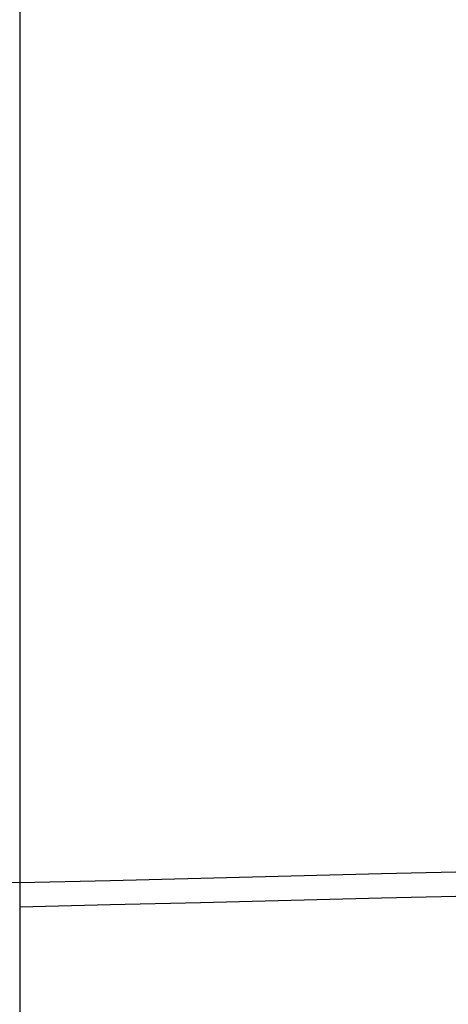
# Model space of a CAD drawing. Header units: millimetres. Extents: x -964 to -364, y -6 to 234.
# Tile 446 of 656: x -954.07129 to -954.06468, y -5.73717 to -5.72195. Entities that reach past the tile are written whole.
import ezdxf

# ---------------------------------------------------------------- set-up
doc = ezdxf.new("R2010")
doc.units = ezdxf.units.MM
doc.layers.add('Default', color=18, linetype='Continuous', true_color=0x000000)

msp = doc.modelspace()

# ---------------------------------------------------------------- linework, layer by layer
at = {"layer": 'Default', "extrusion": (-2.626305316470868e-06, -0.09550125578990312, -0.9954293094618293)}
msp.add_rational_spline([(-954.0712896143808, -5.751396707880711, 39.57128640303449), (-956.0712896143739, -5.751396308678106, 39.57129164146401), (-956.0712897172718, -3.760537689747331, 39.38028912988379), (-956.071289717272, -3.760537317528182, 39.38028909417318), (-956.0712897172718, -3.760536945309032, 39.38028905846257)], [1.000000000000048, 0.7071067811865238, 1, 0.9999999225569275, 0.999999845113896], degree=2, knots=[-2.592e-13, -2.592e-13, -2.592e-13, 3.14159265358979, 3.14159265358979, 3.141593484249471, 3.141593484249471, 3.141593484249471], dxfattribs=at)
msp.add_rational_spline([(-954.0712896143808, -5.751396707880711, 39.57128640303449), (-956.0712896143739, -5.751396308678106, 39.57129164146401), (-956.0712897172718, -3.760537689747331, 39.38028912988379), (-956.071289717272, -3.760537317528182, 39.38028909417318), (-956.0712897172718, -3.760536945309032, 39.38028905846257)], [1.000000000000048, 0.7071067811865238, 1, 0.9999999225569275, 0.999999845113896], degree=2, knots=[-2.592e-13, -2.592e-13, -2.592e-13, 3.14159265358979, 3.14159265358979, 3.141593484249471, 3.141593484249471, 3.141593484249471], dxfattribs=at)
at = {"layer": 'Default', "extrusion": (-2.641462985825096e-06, -0.1583924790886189, -0.9873762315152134)}
msp.add_rational_spline([(-954.0712892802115, -5.735290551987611, 39.69706884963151), (-956.0712892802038, -5.735290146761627, 39.6970741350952), (-956.0712897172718, -3.760537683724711, 39.38028917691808), (-956.071289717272, -3.760537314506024, 39.38028911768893), (-956.0712897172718, -3.760536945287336, 39.38028905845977)], [0.9999999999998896, 0.7071067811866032, 1, 0.99999992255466, 0.9999998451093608], degree=2, knots=[5.907e-13, 5.907e-13, 5.907e-13, 3.14159265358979, 3.14159265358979, 3.141593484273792, 3.141593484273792, 3.141593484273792], dxfattribs=at)
msp.add_rational_spline([(-954.0712892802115, -5.735290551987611, 39.69706884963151), (-956.0712892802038, -5.735290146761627, 39.6970741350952), (-956.0712897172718, -3.760537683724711, 39.38028917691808), (-956.071289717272, -3.760537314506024, 39.38028911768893), (-956.0712897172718, -3.760536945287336, 39.38028905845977)], [0.9999999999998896, 0.7071067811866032, 1, 0.99999992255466, 0.9999998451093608], degree=2, knots=[5.907e-13, 5.907e-13, 5.907e-13, 3.14159265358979, 3.14159265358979, 3.141593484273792, 3.141593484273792, 3.141593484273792], dxfattribs=at)
at = {"layer": 'Default', "extrusion": (2.520474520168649e-06, -0.03191858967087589, -0.9994904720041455)}
msp.add_rational_spline([(-954.0712902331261, -5.781485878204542, 39.21515610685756), (-956.0712902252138, -5.781486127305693, 39.21515107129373), (-956.071290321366, -3.782505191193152, 39.15131389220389), (-956.0712903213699, -3.7824244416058, 39.15131131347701), (-956.0712903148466, -3.78234369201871, 39.15130873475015)], [0.9999999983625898, 0.7071067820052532, 1, 0.9999832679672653, 0.9999665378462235], degree=2, knots=[8.7814869e-09, 8.7814869e-09, 8.7814869e-09, 3.14159265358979, 3.14159265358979, 3.141772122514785, 3.141772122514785, 3.141772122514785], dxfattribs=at)
msp.add_rational_spline([(-954.0712902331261, -5.781485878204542, 39.21515610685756), (-956.0712902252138, -5.781486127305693, 39.21515107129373), (-956.071290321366, -3.782505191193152, 39.15131389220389), (-956.0712903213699, -3.7824244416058, 39.15131131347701), (-956.0712903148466, -3.78234369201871, 39.15130873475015)], [0.9999999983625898, 0.7071067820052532, 1, 0.9999832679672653, 0.9999665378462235], degree=2, knots=[8.7814869e-09, 8.7814869e-09, 8.7814869e-09, 3.14159265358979, 3.14159265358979, 3.141772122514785, 3.141772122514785, 3.141772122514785], dxfattribs=at)
at = {"layer": 'Default', "extrusion": (-2.626305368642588e-06, -0.09550125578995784, -0.995429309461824)}
msp.add_rational_spline([(-954.0712902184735, -5.773363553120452, 39.34232143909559), (-956.0712902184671, -5.773363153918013, 39.34232667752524), (-956.0712903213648, -3.782504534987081, 39.15132416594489), (-956.071290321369, -3.782424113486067, 39.15131645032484), (-956.071290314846, -3.782343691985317, 39.15130873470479)], [1.000000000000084, 0.7071067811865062, 1, 0.9999832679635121, 0.9999665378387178], degree=2, knots=[-4.486e-13, -4.486e-13, -4.486e-13, 3.14159265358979, 3.14159265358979, 3.141772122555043, 3.141772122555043, 3.141772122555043], dxfattribs=at)
msp.add_rational_spline([(-954.0712902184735, -5.773363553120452, 39.34232143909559), (-956.0712902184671, -5.773363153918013, 39.34232667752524), (-956.0712903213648, -3.782504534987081, 39.15132416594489), (-956.071290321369, -3.782424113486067, 39.15131645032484), (-956.071290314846, -3.782343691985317, 39.15130873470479)], [1.000000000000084, 0.7071067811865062, 1, 0.9999832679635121, 0.9999665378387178], degree=2, knots=[-4.486e-13, -4.486e-13, -4.486e-13, 3.14159265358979, 3.14159265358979, 3.141772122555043, 3.141772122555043, 3.141772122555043], dxfattribs=at)
at = {"layer": 'Default', "extrusion": (-4.369694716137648e-08, 0.02531081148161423, -0.9996796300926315)}
msp.add_rational_spline([(-954.0712909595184, -5.786660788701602, 8.823517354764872), (-956.0712909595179, -5.786660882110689, 8.823517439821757), (-956.071291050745, -3.787301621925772, 8.87413906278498), (-956.0712910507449, -3.787301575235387, 8.87413906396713), (-956.071291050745, -3.787301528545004, 8.874139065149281)], [0.999999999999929, 0.7071067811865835, 1, 0.999999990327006, 0.9999999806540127], degree=2, knots=[3.811e-13, 3.811e-13, 3.811e-13, 3.14159265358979, 3.14159265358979, 3.141592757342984, 3.141592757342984, 3.141592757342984], dxfattribs=at)
msp.add_rational_spline([(-954.0712909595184, -5.786660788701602, 8.823517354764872), (-956.0712909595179, -5.786660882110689, 8.823517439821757), (-956.071291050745, -3.787301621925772, 8.87413906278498), (-956.0712910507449, -3.787301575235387, 8.87413906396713), (-956.071291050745, -3.787301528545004, 8.874139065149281)], [0.999999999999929, 0.7071067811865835, 1, 0.999999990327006, 0.9999999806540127], degree=2, knots=[3.811e-13, 3.811e-13, 3.811e-13, 3.14159265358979, 3.14159265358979, 3.141592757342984, 3.141592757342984, 3.141592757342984], dxfattribs=at)
at = {"layer": 'Default', "extrusion": (-2.520474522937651e-06, 0.03191858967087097, 0.9994904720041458)}
msp.add_rational_spline([(-952.071289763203, -3.789578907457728, 38.91974428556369), (-952.0712897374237, -3.78973936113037, 38.91974940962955), (-952.071289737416, -3.789899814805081, 38.9197545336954), (-952.071289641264, -5.788880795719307, 38.98359171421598), (-954.0712896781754, -5.788881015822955, 38.983586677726)], [0.999933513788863, 0.9999667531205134, 1, 0.7071067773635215, 1.000000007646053], degree=2, knots=[9.424421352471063, 9.424421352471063, 9.424421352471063, 9.42477796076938, 9.42477796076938, 12.56637065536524, 12.56637065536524, 12.56637065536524], dxfattribs=at)
msp.add_rational_spline([(-952.071289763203, -3.789578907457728, 38.91974428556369), (-952.0712897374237, -3.78973936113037, 38.91974940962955), (-952.071289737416, -3.789899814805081, 38.9197545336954), (-952.071289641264, -5.788880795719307, 38.98359171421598), (-954.0712896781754, -5.788881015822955, 38.983586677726)], [0.999933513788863, 0.9999667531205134, 1, 0.7071067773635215, 1.000000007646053], degree=2, knots=[9.424421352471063, 9.424421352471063, 9.424421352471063, 9.42477796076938, 9.42477796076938, 12.56637065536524, 12.56637065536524, 12.56637065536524], dxfattribs=at)
at = {"layer": 'Default', "extrusion": (-4.371139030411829e-08, 1.192092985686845e-07, -0.999999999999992)}
msp.add_rational_spline([(-954.071290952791, -5.789896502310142, 8.976630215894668), (-956.0712909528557, -5.789896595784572, 8.976630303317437), (-956.0712910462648, -3.789896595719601, 8.97663054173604), (-956.0712910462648, -3.789896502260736, 8.97663054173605), (-956.0712910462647, -3.789896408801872, 8.97663054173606)], [1.000000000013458, 0.707106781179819, 1, 0.9999999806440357, 0.999999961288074], degree=2, knots=[-7.21774e-11, -7.21774e-11, -7.21774e-11, 3.14159265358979, 3.14159265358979, 3.141592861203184, 3.141592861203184, 3.141592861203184], dxfattribs=at)
msp.add_rational_spline([(-954.071290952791, -5.789896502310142, 8.976630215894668), (-956.0712909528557, -5.789896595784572, 8.976630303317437), (-956.0712910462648, -3.789896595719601, 8.97663054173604), (-956.0712910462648, -3.789896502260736, 8.97663054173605), (-956.0712910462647, -3.789896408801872, 8.97663054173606)], [1.000000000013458, 0.707106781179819, 1, 0.9999999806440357, 0.999999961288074], degree=2, knots=[-7.21774e-11, -7.21774e-11, -7.21774e-11, 3.14159265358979, 3.14159265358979, 3.141592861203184, 3.141592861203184, 3.141592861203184], dxfattribs=at)
at = {"layer": 'Default', "extrusion": (-2.635208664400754e-06, -0.1270107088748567, -0.9919013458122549)}
msp.add_open_spline([(-954.071289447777, -5.745338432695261, 39.63443305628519), (-954.2366553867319, -5.745392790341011, 39.63444045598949), (-954.488739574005, -5.714117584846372, 39.6304364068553), (-954.8140665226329, -5.609585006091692, 39.61705211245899), (-955.0552618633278, -5.495434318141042, 39.60243601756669), (-955.28289716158, -5.347457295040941, 39.58348850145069), (-955.4899724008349, -5.168416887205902, 39.56056333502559), (-955.6703796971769, -4.962913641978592, 39.5342495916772), (-955.8194844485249, -4.737009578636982, 39.50532348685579), (-955.9345039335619, -4.497651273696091, 39.47467450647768), (-956.0398340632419, -4.174796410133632, 39.43333395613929), (-956.071344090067, -3.924641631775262, 39.40130229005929), (-956.0712897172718, -3.760537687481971, 39.38028915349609)], degree=3, knots=[-3.151465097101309, -3.151465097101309, -3.151465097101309, -3.151465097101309, -2.653883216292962, -2.392889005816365, -2.124761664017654, -1.851654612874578, -1.575979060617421, -1.300285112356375, -1.027124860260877, -0.75891508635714, -0.4978173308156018, 0, 0, 0, 0], dxfattribs=at)
msp.add_open_spline([(-954.071289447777, -5.745338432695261, 39.63443305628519), (-954.2366553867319, -5.745392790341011, 39.63444045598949), (-954.488739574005, -5.714117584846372, 39.6304364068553), (-954.8140665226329, -5.609585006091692, 39.61705211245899), (-955.0552618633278, -5.495434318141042, 39.60243601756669), (-955.28289716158, -5.347457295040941, 39.58348850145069), (-955.4899724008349, -5.168416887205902, 39.56056333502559), (-955.6703796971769, -4.962913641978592, 39.5342495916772), (-955.8194844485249, -4.737009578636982, 39.50532348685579), (-955.9345039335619, -4.497651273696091, 39.47467450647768), (-956.0398340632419, -4.174796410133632, 39.43333395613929), (-956.071344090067, -3.924641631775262, 39.40130229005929), (-956.0712897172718, -3.760537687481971, 39.38028915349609)], degree=3, knots=[-3.151465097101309, -3.151465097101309, -3.151465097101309, -3.151465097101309, -2.653883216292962, -2.392889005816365, -2.124761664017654, -1.851654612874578, -1.575979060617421, -1.300285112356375, -1.027124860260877, -0.75891508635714, -0.4978173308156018, 0, 0, 0, 0], dxfattribs=at)
at = {"layer": 'Default', "extrusion": (-2.626305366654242e-06, -0.09550125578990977, -0.9954293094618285)}
msp.add_rational_spline([(-952.0712897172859, -3.760539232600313, 39.38027872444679), (-952.0712903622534, -5.75139710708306, 39.57128116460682), (-954.0712896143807, -5.751396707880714, 39.5712864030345)], [0.9999998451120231, 0.7071068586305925, 0.9999999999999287], degree=2, dxfattribs=at)
msp.add_rational_spline([(-952.0712897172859, -3.760539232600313, 39.38027872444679), (-952.0712903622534, -5.75139710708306, 39.57128116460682), (-954.0712896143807, -5.751396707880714, 39.5712864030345)], [0.9999998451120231, 0.7071068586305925, 0.9999999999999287], degree=2, dxfattribs=at)
at = {"layer": 'Default', "extrusion": (-2.635208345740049e-06, -0.1270107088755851, -0.9919013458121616)}
msp.add_open_spline([(-952.0712897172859, -3.760538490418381, 39.38027862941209), (-952.071235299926, -3.924642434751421, 39.40129176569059), (-952.1027452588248, -4.174797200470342, 39.43332359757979), (-952.208075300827, -4.497652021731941, 39.47466470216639), (-952.323094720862, -4.737010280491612, 39.50531428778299), (-952.47219941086, -4.962914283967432, 39.53424117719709), (-952.6526066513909, -5.168417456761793, 39.56055586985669), (-952.8596818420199, -5.347457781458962, 39.58348212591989), (-953.087317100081, -5.495434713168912, 39.60243083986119), (-953.328512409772, -5.609585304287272, 39.61704820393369), (-953.6538393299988, -5.714117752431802, 39.63043421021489), (-953.9059235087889, -5.745392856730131, 39.63443958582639), (-954.071289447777, -5.745338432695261, 39.63443305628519)], degree=3, knots=[-3.151465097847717, -3.151465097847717, -3.151465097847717, -3.151465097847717, -2.653647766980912, -2.392550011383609, -2.124340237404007, -1.851179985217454, -1.575486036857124, -1.299810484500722, -1.026703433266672, -0.7585760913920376, -0.497581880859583, 0, 0, 0, 0], dxfattribs=at)
msp.add_open_spline([(-952.0712897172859, -3.760538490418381, 39.38027862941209), (-952.071235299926, -3.924642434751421, 39.40129176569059), (-952.1027452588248, -4.174797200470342, 39.43332359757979), (-952.208075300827, -4.497652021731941, 39.47466470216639), (-952.323094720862, -4.737010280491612, 39.50531428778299), (-952.47219941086, -4.962914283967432, 39.53424117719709), (-952.6526066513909, -5.168417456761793, 39.56055586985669), (-952.8596818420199, -5.347457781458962, 39.58348212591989), (-953.087317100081, -5.495434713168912, 39.60243083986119), (-953.328512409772, -5.609585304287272, 39.61704820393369), (-953.6538393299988, -5.714117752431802, 39.63043421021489), (-953.9059235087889, -5.745392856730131, 39.63443958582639), (-954.071289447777, -5.745338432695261, 39.63443305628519)], degree=3, knots=[-3.151465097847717, -3.151465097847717, -3.151465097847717, -3.151465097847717, -2.653647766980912, -2.392550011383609, -2.124340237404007, -1.851179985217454, -1.575486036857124, -1.299810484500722, -1.026703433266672, -0.7585760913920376, -0.497581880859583, 0, 0, 0, 0], dxfattribs=at)
at = {"layer": 'Default', "extrusion": (-2.641463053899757e-06, -0.1583924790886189, -0.9873762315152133)}
msp.add_rational_spline([(-952.071289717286, -3.760539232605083, 39.38027872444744), (-952.0712900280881, -5.735290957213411, 39.69706356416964), (-954.0712892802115, -5.735290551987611, 39.6970688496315)], [0.9999998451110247, 0.7071068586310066, 1.000000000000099], degree=2, dxfattribs=at)
msp.add_rational_spline([(-952.071289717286, -3.760539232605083, 39.38027872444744), (-952.0712900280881, -5.735290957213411, 39.69706356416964), (-954.0712892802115, -5.735290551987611, 39.6970688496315)], [0.9999998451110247, 0.7071068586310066, 1.000000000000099], degree=2, dxfattribs=at)
at = {"layer": 'Default', "extrusion": (-4.302880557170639e-08, 0.1760482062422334, -0.9843815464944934)}
msp.add_rational_spline([(-952.0712910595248, -3.766903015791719, 8.673286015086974), (-952.0712910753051, -5.735666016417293, 8.321189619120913), (-954.0712909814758, -5.735666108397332, 8.32118969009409)], [0.9999999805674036, 0.7071067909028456, 1], degree=2, dxfattribs=at)
msp.add_rational_spline([(-952.0712910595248, -3.766903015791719, 8.673286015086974), (-952.0712910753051, -5.735666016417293, 8.321189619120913), (-954.0712909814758, -5.735666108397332, 8.32118969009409)], [0.9999999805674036, 0.7071067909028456, 1], degree=2, dxfattribs=at)
at = {"layer": 'Default', "extrusion": (-4.32128450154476e-08, 0.1512068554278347, -0.9885021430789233)}
msp.add_open_spline([(-952.0712910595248, -3.766902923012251, 8.67328602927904), (-952.0712365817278, -3.930415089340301, 8.64827428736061), (-952.102747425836, -4.179668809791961, 8.61014703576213), (-952.208078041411, -4.501357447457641, 8.560939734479), (-952.3230984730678, -4.739851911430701, 8.52445828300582), (-952.47220419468, -4.964940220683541, 8.49002751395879), (-952.6526122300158, -5.169700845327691, 8.4587061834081), (-952.859687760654, -5.348093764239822, 8.43141820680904), (-953.0873227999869, -5.495535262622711, 8.40886473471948), (-953.3285173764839, -5.609272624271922, 8.39146683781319), (-953.6538443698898, -5.713427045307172, 8.37553480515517), (-953.9059260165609, -5.744588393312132, 8.370768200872), (-954.0712909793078, -5.744534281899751, 8.37077648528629)], degree=3, knots=[-3.151172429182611, -3.151172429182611, -3.151172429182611, -3.151172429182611, -2.653444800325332, -2.392390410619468, -2.124220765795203, -1.851095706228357, -1.57543075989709, -1.2997774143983, -1.026685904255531, -0.7585682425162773, -0.4975791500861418, 0, 0, 0, 0], dxfattribs=at)
msp.add_open_spline([(-952.0712910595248, -3.766902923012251, 8.67328602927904), (-952.0712365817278, -3.930415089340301, 8.64827428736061), (-952.102747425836, -4.179668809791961, 8.61014703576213), (-952.208078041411, -4.501357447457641, 8.560939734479), (-952.3230984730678, -4.739851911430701, 8.52445828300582), (-952.47220419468, -4.964940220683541, 8.49002751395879), (-952.6526122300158, -5.169700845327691, 8.4587061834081), (-952.859687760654, -5.348093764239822, 8.43141820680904), (-953.0873227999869, -5.495535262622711, 8.40886473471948), (-953.3285173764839, -5.609272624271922, 8.39146683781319), (-953.6538443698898, -5.713427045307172, 8.37553480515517), (-953.9059260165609, -5.744588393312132, 8.370768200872), (-954.0712909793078, -5.744534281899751, 8.37077648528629)], degree=3, knots=[-3.151172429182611, -3.151172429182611, -3.151172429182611, -3.151172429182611, -2.653444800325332, -2.392390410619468, -2.124220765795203, -1.851095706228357, -1.57543075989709, -1.2997774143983, -1.026685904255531, -0.7585682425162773, -0.4975791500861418, 0, 0, 0, 0], dxfattribs=at)
at = {"layer": 'Default', "extrusion": (-4.336142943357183e-08, 0.1262696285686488, -0.9919959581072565)}
msp.add_rational_spline([(-952.071291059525, -3.76690301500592, 8.673286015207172), (-952.0712910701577, -5.750894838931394, 8.420746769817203), (-954.0712909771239, -5.750894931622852, 8.42074684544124)], [0.9999999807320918, 0.7071067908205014, 1], degree=2, dxfattribs=at)
msp.add_rational_spline([(-952.071291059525, -3.76690301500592, 8.673286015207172), (-952.0712910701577, -5.750894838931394, 8.420746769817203), (-954.0712909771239, -5.750894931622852, 8.42074684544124)], [0.9999999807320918, 0.7071067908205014, 1], degree=2, dxfattribs=at)
at = {"layer": 'Default', "extrusion": (-4.336143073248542e-08, 0.1262696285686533, -0.9919959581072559)}
msp.add_rational_spline([(-952.071291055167, -3.77959267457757, 8.77297816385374), (-952.0712910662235, -5.763584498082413, 8.520438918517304), (-954.0712909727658, -5.763584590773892, 8.52043899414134)], [0.9999999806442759, 0.7071067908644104, 1], degree=2, dxfattribs=at)
msp.add_rational_spline([(-952.071291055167, -3.77959267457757, 8.77297816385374), (-952.0712910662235, -5.763584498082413, 8.520438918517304), (-954.0712909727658, -5.763584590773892, 8.52043899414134)], [0.9999999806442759, 0.7071067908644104, 1], degree=2, dxfattribs=at)
at = {"layer": 'Default', "extrusion": (-4.348672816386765e-08, 0.1011589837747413, -0.9948702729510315)}
msp.add_open_spline([(-952.071291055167, -3.779592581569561, 8.77297817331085), (-952.0712365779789, -3.944158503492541, 8.75624501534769), (-952.102747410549, -4.195018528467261, 8.73073742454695), (-952.2080780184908, -4.518780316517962, 8.6978171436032), (-952.32309843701, -4.758811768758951, 8.67341061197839), (-952.4722041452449, -4.985350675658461, 8.65037601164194), (-952.6526121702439, -5.191430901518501, 8.62942166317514), (-952.859687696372, -5.370973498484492, 8.61116567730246), (-953.0873227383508, -5.519365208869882, 8.5960771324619), (-953.3285173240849, -5.633835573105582, 8.5844377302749), (-953.6538443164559, -5.738661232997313, 8.57377901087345), (-953.9059259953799, -5.770023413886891, 8.5705900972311), (-954.071290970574, -5.769968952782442, 8.57059564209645)], degree=3, knots=[-3.151176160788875, -3.151176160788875, -3.151176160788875, -3.151176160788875, -2.653447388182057, -2.392392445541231, -2.124222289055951, -1.851096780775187, -1.57543146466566, -1.299777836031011, -1.026686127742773, -0.7585683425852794, -0.4975791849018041, 0, 0, 0, 0], dxfattribs=at)
msp.add_open_spline([(-952.071291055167, -3.779592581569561, 8.77297817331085), (-952.0712365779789, -3.944158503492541, 8.75624501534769), (-952.102747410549, -4.195018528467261, 8.73073742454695), (-952.2080780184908, -4.518780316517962, 8.6978171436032), (-952.32309843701, -4.758811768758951, 8.67341061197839), (-952.4722041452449, -4.985350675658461, 8.65037601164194), (-952.6526121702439, -5.191430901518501, 8.62942166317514), (-952.859687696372, -5.370973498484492, 8.61116567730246), (-953.0873227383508, -5.519365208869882, 8.5960771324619), (-953.3285173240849, -5.633835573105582, 8.5844377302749), (-953.6538443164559, -5.738661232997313, 8.57377901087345), (-953.9059259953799, -5.770023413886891, 8.5705900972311), (-954.071290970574, -5.769968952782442, 8.57059564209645)], degree=3, knots=[-3.151176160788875, -3.151176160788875, -3.151176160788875, -3.151176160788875, -2.653447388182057, -2.392392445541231, -2.124222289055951, -1.851096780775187, -1.57543146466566, -1.299777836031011, -1.026686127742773, -0.7585683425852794, -0.4975791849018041, 0, 0, 0, 0], dxfattribs=at)
at = {"layer": 'Default', "extrusion": (-4.358532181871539e-08, 0.07598371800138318, -0.9971090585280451)}
msp.add_rational_spline([(-952.0712910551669, -3.779592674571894, 8.77297816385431), (-952.071291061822, -5.773810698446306, 8.621010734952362), (-954.0712909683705, -5.77381079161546, 8.621010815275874)], [0.9999999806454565, 0.7071067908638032, 1.000000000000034], degree=2, dxfattribs=at)
msp.add_rational_spline([(-952.0712910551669, -3.779592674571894, 8.77297816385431), (-952.071291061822, -5.773810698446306, 8.621010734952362), (-954.0712909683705, -5.77381079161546, 8.621010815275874)], [0.9999999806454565, 0.7071067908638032, 1.000000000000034], degree=2, dxfattribs=at)
at = {"layer": 'Default', "extrusion": (-5.294193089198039e-08, -0.06374227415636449, -0.9979663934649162)}
msp.add_open_spline([(-954.071290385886, -5.779451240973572, 39.27886821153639), (-954.2366563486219, -5.779505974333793, 39.27887171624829), (-954.4887405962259, -5.748039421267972, 39.27686189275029), (-954.8140675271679, -5.642867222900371, 39.27014433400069), (-955.0552628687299, -5.528018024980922, 39.26280867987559), (-955.2828981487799, -5.379135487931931, 39.2532992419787), (-955.4899733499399, -5.198999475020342, 39.2417935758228), (-955.6703805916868, -4.992238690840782, 39.22858732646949), (-955.8194852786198, -4.764952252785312, 39.21407005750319), (-955.9345046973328, -4.524129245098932, 39.1986881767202), (-956.0398347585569, -4.199298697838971, 39.17794055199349), (-956.0713447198, -3.947613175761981, 39.16186485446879), (-956.0712903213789, -3.782505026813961, 39.15131903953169)], degree=3, knots=[-3.151472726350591, -3.151472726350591, -3.151472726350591, -3.151472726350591, -2.653890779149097, -2.392896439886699, -2.124768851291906, -1.851661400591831, -1.575985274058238, -1.300290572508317, -1.027129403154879, -0.7589185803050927, -0.4978196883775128, 0, 0, 0, 0], dxfattribs=at)
msp.add_open_spline([(-954.071290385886, -5.779451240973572, 39.27886821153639), (-954.2366563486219, -5.779505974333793, 39.27887171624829), (-954.4887405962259, -5.748039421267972, 39.27686189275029), (-954.8140675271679, -5.642867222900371, 39.27014433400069), (-955.0552628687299, -5.528018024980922, 39.26280867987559), (-955.2828981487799, -5.379135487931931, 39.2532992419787), (-955.4899733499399, -5.198999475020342, 39.2417935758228), (-955.6703805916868, -4.992238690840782, 39.22858732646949), (-955.8194852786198, -4.764952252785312, 39.21407005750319), (-955.9345046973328, -4.524129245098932, 39.1986881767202), (-956.0398347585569, -4.199298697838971, 39.17794055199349), (-956.0713447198, -3.947613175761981, 39.16186485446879), (-956.0712903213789, -3.782505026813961, 39.15131903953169)], degree=3, knots=[-3.151472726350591, -3.151472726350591, -3.151472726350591, -3.151472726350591, -2.653890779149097, -2.392896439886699, -2.124768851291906, -1.851661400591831, -1.575985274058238, -1.300290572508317, -1.027129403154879, -0.7589185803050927, -0.4978196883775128, 0, 0, 0, 0], dxfattribs=at)
at = {"layer": 'Default', "extrusion": (-5.29422427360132e-08, -0.06374227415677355, -0.9979663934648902)}
msp.add_open_spline([(-952.0712903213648, -3.782504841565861, 39.1513188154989), (-952.0712359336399, -3.947612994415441, 39.16186463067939), (-952.1027459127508, -4.199298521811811, 39.17794033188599), (-952.2080759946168, -4.524129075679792, 39.19868796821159), (-952.323095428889, -4.764952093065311, 39.21406986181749), (-952.472200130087, -4.992238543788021, 39.22858714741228), (-952.6526073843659, -5.198999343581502, 39.2417934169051), (-952.8596825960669, -5.379135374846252, 39.25329910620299), (-953.08731788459, -5.528017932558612, 39.2628085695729), (-953.328513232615, -5.642867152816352, 39.27014425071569), (-953.653840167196, -5.748039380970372, 39.27686184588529), (-953.905924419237, -5.779505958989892, 39.27887169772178), (-954.071290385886, -5.779451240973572, 39.27886821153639)], degree=3, knots=[-3.151472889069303, -3.151472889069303, -3.151472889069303, -3.151472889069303, -2.653653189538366, -2.392554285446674, -2.124343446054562, -1.851182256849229, -1.575487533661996, -1.299811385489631, -1.026703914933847, -0.7585763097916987, -0.4975819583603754, 0, 0, 0, 0], dxfattribs=at)
msp.add_open_spline([(-952.0712903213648, -3.782504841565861, 39.1513188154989), (-952.0712359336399, -3.947612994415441, 39.16186463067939), (-952.1027459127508, -4.199298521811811, 39.17794033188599), (-952.2080759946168, -4.524129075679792, 39.19868796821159), (-952.323095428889, -4.764952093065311, 39.21406986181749), (-952.472200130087, -4.992238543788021, 39.22858714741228), (-952.6526073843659, -5.198999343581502, 39.2417934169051), (-952.8596825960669, -5.379135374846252, 39.25329910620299), (-953.08731788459, -5.528017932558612, 39.2628085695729), (-953.328513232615, -5.642867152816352, 39.27014425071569), (-953.653840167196, -5.748039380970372, 39.27686184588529), (-953.905924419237, -5.779505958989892, 39.27887169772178), (-954.071290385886, -5.779451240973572, 39.27886821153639)], degree=3, knots=[-3.151472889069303, -3.151472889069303, -3.151472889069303, -3.151472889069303, -2.653653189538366, -2.392554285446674, -2.124343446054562, -1.851182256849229, -1.575487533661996, -1.299811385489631, -1.026703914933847, -0.7585763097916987, -0.4975819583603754, 0, 0, 0, 0], dxfattribs=at)
at = {"layer": 'Default', "extrusion": (2.52047452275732e-06, -0.03191858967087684, -0.9994904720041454)}
msp.add_rational_spline([(-952.0712903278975, -3.782666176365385, 39.15132912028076), (-952.0714518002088, -5.78148562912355, 39.21516114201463), (-954.071290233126, -5.781485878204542, 39.21515610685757)], [0.9999665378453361, 0.7071235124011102, 1.00000000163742], degree=2, dxfattribs=at)
msp.add_rational_spline([(-952.0712903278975, -3.782666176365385, 39.15132912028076), (-952.0714518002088, -5.78148562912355, 39.21516114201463), (-954.071290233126, -5.781485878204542, 39.21515610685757)], [0.9999665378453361, 0.7071235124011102, 1.00000000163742], degree=2, dxfattribs=at)
at = {"layer": 'Default', "extrusion": (-2.62630536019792e-06, -0.09550125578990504, -0.995429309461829)}
msp.add_rational_spline([(-952.0712903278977, -3.782666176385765, 39.15132912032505), (-952.0714517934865, -5.773363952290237, 39.34231620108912), (-954.071290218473, -5.773363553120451, 39.34232143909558)], [0.9999665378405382, 0.7071235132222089, 0.9999999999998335], degree=2, dxfattribs=at)
msp.add_rational_spline([(-952.0712903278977, -3.782666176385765, 39.15132912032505), (-952.0714517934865, -5.773363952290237, 39.34231620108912), (-954.071290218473, -5.773363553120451, 39.34232143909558)], [0.9999665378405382, 0.7071235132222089, 0.9999999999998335], degree=2, dxfattribs=at)
at = {"layer": 'Default', "extrusion": (-4.365481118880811e-08, 0.0506635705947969, -0.9987157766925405)}
msp.add_open_spline([(-954.0712909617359, -5.785376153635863, 8.77277921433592), (-954.236655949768, -5.785430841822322, 8.7727764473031), (-954.4887376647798, -5.753947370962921, 8.77437357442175), (-954.8140646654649, -5.648716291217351, 8.77971182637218), (-955.055259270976, -5.533803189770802, 8.7855412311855), (-955.282894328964, -5.384837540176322, 8.79309807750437), (-955.4899698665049, -5.204600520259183, 8.80224127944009), (-955.670377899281, -4.997723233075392, 8.81273590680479), (-955.819483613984, -4.770308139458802, 8.82427238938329), (-955.934504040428, -4.529348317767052, 8.8364959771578), (-956.0398346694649, -4.204334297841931, 8.8529835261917), (-956.0713455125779, -3.952504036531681, 8.86575855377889), (-956.071291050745, -3.787301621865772, 8.87413906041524)], degree=3, knots=[0, 0, 0, 0, 0.4975792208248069, 0.7585684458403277, 1.026686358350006, 1.299778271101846, 1.575432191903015, 1.851097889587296, 2.124223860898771, 2.392394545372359, 2.6534500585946, 3.151180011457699, 3.151180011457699, 3.151180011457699, 3.151180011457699], dxfattribs=at)
msp.add_open_spline([(-954.0712909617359, -5.785376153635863, 8.77277921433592), (-954.236655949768, -5.785430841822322, 8.7727764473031), (-954.4887376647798, -5.753947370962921, 8.77437357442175), (-954.8140646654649, -5.648716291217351, 8.77971182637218), (-955.055259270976, -5.533803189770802, 8.7855412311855), (-955.282894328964, -5.384837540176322, 8.79309807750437), (-955.4899698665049, -5.204600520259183, 8.80224127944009), (-955.670377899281, -4.997723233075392, 8.81273590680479), (-955.819483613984, -4.770308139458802, 8.82427238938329), (-955.934504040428, -4.529348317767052, 8.8364959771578), (-956.0398346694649, -4.204334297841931, 8.8529835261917), (-956.0713455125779, -3.952504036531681, 8.86575855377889), (-956.071291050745, -3.787301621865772, 8.87413906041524)], degree=3, knots=[0, 0, 0, 0, 0.4975792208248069, 0.7585684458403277, 1.026686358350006, 1.299778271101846, 1.575432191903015, 1.851097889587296, 2.124223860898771, 2.392394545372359, 2.6534500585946, 3.151180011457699, 3.151180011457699, 3.151180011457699, 3.151180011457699], dxfattribs=at)
at = {"layer": 'Default', "extrusion": (-4.358532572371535e-08, 0.0759837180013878, -0.9971090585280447)}
msp.add_rational_spline([(-952.071291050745, -3.787301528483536, 8.874138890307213), (-952.0712910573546, -5.781519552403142, 8.722171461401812), (-954.0712909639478, -5.781519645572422, 8.722171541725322)], [0.9999999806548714, 0.7071067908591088, 1.000000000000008], degree=2, dxfattribs=at)
msp.add_rational_spline([(-952.071291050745, -3.787301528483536, 8.874138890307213), (-952.0712910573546, -5.781519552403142, 8.722171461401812), (-954.0712909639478, -5.781519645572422, 8.722171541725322)], [0.9999999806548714, 0.7071067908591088, 1.000000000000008], degree=2, dxfattribs=at)
at = {"layer": 'Default', "extrusion": (-4.365504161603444e-08, 0.0506635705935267, -0.9987157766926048)}
msp.add_open_spline([(-952.071291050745, -3.787301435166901, 8.87413889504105), (-952.0712365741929, -3.952503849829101, 8.86575838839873), (-952.1027473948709, -4.204334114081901, 8.85298336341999), (-952.2080779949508, -4.529348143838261, 8.83649582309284), (-952.3230983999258, -4.770307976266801, 8.82427224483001), (-952.4722040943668, -4.997723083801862, 8.81273577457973), (-952.6526121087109, -5.204600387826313, 8.80224116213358), (-952.859687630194, -5.384837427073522, 8.79309797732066), (-953.0873226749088, -5.533803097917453, 8.78554114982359), (-953.3285172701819, -5.648716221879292, 8.77971176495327), (-953.6538442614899, -5.753947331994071, 8.77437353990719), (-953.905925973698, -5.785430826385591, 8.77277643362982), (-954.0712909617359, -5.785376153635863, 8.77277921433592)], degree=3, knots=[0, 0, 0, 0, 0.4977299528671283, 0.7587854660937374, 1.026956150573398, 1.300082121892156, 1.575747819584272, 1.851401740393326, 2.124493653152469, 2.392611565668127, 2.653600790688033, 3.151180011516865, 3.151180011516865, 3.151180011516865, 3.151180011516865], dxfattribs=at)
msp.add_open_spline([(-952.071291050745, -3.787301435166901, 8.87413889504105), (-952.0712365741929, -3.952503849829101, 8.86575838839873), (-952.1027473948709, -4.204334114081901, 8.85298336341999), (-952.2080779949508, -4.529348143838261, 8.83649582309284), (-952.3230983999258, -4.770307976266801, 8.82427224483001), (-952.4722040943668, -4.997723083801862, 8.81273577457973), (-952.6526121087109, -5.204600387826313, 8.80224116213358), (-952.859687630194, -5.384837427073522, 8.79309797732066), (-953.0873226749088, -5.533803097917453, 8.78554114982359), (-953.3285172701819, -5.648716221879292, 8.77971176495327), (-953.6538442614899, -5.753947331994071, 8.77437353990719), (-953.905925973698, -5.785430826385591, 8.77277643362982), (-954.0712909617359, -5.785376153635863, 8.77277921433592)], degree=3, knots=[0, 0, 0, 0, 0.4977299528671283, 0.7587854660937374, 1.026956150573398, 1.300082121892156, 1.575747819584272, 1.851401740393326, 2.124493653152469, 2.392611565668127, 2.653600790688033, 3.151180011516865, 3.151180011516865, 3.151180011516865, 3.151180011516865], dxfattribs=at)
at = {"layer": 'Default', "extrusion": (-4.369695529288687e-08, 0.02531081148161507, -0.9996796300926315)}
msp.add_rational_spline([(-952.071291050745, -3.787301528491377, 8.874138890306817), (-952.0712910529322, -5.786660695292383, 8.823517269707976), (-954.071290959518, -5.7866607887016, 8.823517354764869)], [0.9999999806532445, 0.7071067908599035, 1.000000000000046], degree=2, dxfattribs=at)
msp.add_rational_spline([(-952.071291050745, -3.787301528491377, 8.874138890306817), (-952.0712910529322, -5.786660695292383, 8.823517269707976), (-954.071290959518, -5.7866607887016, 8.823517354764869)], [0.9999999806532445, 0.7071067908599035, 1.000000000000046], degree=2, dxfattribs=at)
at = {"layer": 'Default'}
for points, knots in [([(-954.071290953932, -5.789896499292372, 8.95131546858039), (-954.2366546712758, -5.789951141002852, 8.9513147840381), (-954.4887330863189, -5.758438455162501, 8.95171366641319), (-954.8140601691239, -5.653106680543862, 8.95304691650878), (-955.055253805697, -5.538084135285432, 8.95450282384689), (-955.282888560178, -5.388976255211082, 8.95639016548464), (-955.4899645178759, -5.208566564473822, 8.95867370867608), (-955.670373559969, -5.001490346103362, 8.96129478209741), (-955.819480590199, -4.773855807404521, 8.96417607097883), (-955.934502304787, -4.532662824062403, 8.96722897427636), (-956.0398336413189, -4.207335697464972, 8.97134680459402), (-956.0713456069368, -3.955259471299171, 8.97453745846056), (-956.0712910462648, -3.789896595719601, 8.97663053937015)], [-3.150799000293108, -3.150799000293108, -3.150799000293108, -3.150799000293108, -2.653223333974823, -2.392240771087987, -2.124135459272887, -1.851063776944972, -1.575438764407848, -1.299810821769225, -1.026730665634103, -0.758612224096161, -0.4976131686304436, 0, 0, 0, 0]), ([(-954.071290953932, -5.789896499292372, 8.95131546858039), (-954.2366546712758, -5.789951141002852, 8.9513147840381), (-954.4887330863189, -5.758438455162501, 8.95171366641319), (-954.8140601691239, -5.653106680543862, 8.95304691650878), (-955.055253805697, -5.538084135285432, 8.95450282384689), (-955.282888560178, -5.388976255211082, 8.95639016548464), (-955.4899645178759, -5.208566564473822, 8.95867370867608), (-955.670373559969, -5.001490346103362, 8.96129478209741), (-955.819480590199, -4.773855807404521, 8.96417607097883), (-955.934502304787, -4.532662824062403, 8.96722897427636), (-956.0398336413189, -4.207335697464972, 8.97134680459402), (-956.0713456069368, -3.955259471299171, 8.97453745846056), (-956.0712910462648, -3.789896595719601, 8.97663053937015)], [-3.150799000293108, -3.150799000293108, -3.150799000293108, -3.150799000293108, -2.653223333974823, -2.392240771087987, -2.124135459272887, -1.851063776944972, -1.575438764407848, -1.299810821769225, -1.026730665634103, -0.758612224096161, -0.4976131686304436, 0, 0, 0, 0]), ([(-954.0712885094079, -5.689070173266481, 39.98519429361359), (-954.0712885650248, -5.692405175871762, 39.96440478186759), (-954.071288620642, -5.695740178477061, 39.94361527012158), (-954.071288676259, -5.699075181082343, 39.92282575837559), (-954.0712888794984, -5.711262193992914, 39.84685518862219), (-954.0712890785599, -5.723198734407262, 39.77244599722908), (-954.071289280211, -5.735290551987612, 39.69706884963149), (-954.071289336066, -5.738639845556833, 39.67619025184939), (-954.0712893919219, -5.741989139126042, 39.65531165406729), (-954.071289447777, -5.745338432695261, 39.63443305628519)], [0, 0, 0, 0, 0.0631659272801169, 0.0631659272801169, 0.0631659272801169, 0.2918091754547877, 0.2918091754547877, 0.2918091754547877, 0.3552457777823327, 0.3552457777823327, 0.3552457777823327, 0.3552457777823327]), ([(-954.0712885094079, -5.689070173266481, 39.98519429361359), (-954.0712885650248, -5.692405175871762, 39.96440478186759), (-954.071288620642, -5.695740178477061, 39.94361527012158), (-954.071288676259, -5.699075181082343, 39.92282575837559), (-954.0712888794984, -5.711262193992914, 39.84685518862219), (-954.0712890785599, -5.723198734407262, 39.77244599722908), (-954.071289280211, -5.735290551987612, 39.69706884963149), (-954.071289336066, -5.738639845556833, 39.67619025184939), (-954.0712893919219, -5.741989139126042, 39.65531165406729), (-954.071289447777, -5.745338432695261, 39.63443305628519)], [0, 0, 0, 0, 0.0631659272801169, 0.0631659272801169, 0.0631659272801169, 0.2918091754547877, 0.2918091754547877, 0.2918091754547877, 0.3552457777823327, 0.3552457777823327, 0.3552457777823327, 0.3552457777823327])]:
    msp.add_open_spline(points, degree=3, knots=knots, dxfattribs=at)
at = {"layer": 'Default', "extrusion": (-4.296116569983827e-08, -0.0159612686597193, -0.9998726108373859)}
msp.add_open_spline([(-954.071289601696, -5.789900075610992, 38.9516761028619), (-954.2366535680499, -5.789954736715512, 38.95167698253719), (-954.4887326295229, -5.758441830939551, 38.95117394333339), (-954.8140596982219, -5.653109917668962, 38.9494925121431), (-955.0552535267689, -5.538087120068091, 38.94765637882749), (-955.2828883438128, -5.388978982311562, 38.94527613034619), (-955.4899642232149, -5.208569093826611, 38.94239620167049), (-955.670373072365, -5.001492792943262, 38.93909058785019), (-955.8194798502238, -4.773858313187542, 38.93545679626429), (-955.934501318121, -4.532665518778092, 38.93160656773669), (-956.0398325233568, -4.207338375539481, 38.92641327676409), (-956.0713442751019, -3.955262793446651, 38.92238931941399), (-956.0712897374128, -3.789900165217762, 38.91974958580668)], degree=3, knots=[0, 0, 0, 0, 0.4975763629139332, 0.7585602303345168, 1.026668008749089, 1.299743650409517, 1.575374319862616, 1.851009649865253, 2.12409876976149, 2.392227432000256, 2.653237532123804, 3.150873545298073, 3.150873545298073, 3.150873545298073, 3.150873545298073], dxfattribs=at)
msp.add_open_spline([(-954.071289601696, -5.789900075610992, 38.9516761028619), (-954.2366535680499, -5.789954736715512, 38.95167698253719), (-954.4887326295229, -5.758441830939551, 38.95117394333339), (-954.8140596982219, -5.653109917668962, 38.9494925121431), (-955.0552535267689, -5.538087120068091, 38.94765637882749), (-955.2828883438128, -5.388978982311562, 38.94527613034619), (-955.4899642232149, -5.208569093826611, 38.94239620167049), (-955.670373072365, -5.001492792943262, 38.93909058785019), (-955.8194798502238, -4.773858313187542, 38.93545679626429), (-955.934501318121, -4.532665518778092, 38.93160656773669), (-956.0398325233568, -4.207338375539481, 38.92641327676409), (-956.0713442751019, -3.955262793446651, 38.92238931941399), (-956.0712897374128, -3.789900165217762, 38.91974958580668)], degree=3, knots=[0, 0, 0, 0, 0.4975763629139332, 0.7585602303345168, 1.026668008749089, 1.299743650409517, 1.575374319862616, 1.851009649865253, 2.12409876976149, 2.392227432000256, 2.653237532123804, 3.150873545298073, 3.150873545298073, 3.150873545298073, 3.150873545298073], dxfattribs=at)
at = {"layer": 'Default', "extrusion": (-4.36969492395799e-08, 0.02531081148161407, -0.9996796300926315)}
msp.add_rational_spline([(-954.0712909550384, -5.78925576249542, 8.926008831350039), (-956.0712909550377, -5.789255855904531, 8.926008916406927), (-956.0712910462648, -3.789896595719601, 8.97663053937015)], [0.9999999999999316, 0.7071067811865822, 1], degree=2, dxfattribs=at)
msp.add_rational_spline([(-954.0712909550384, -5.78925576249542, 8.926008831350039), (-956.0712909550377, -5.789255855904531, 8.926008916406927), (-956.0712910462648, -3.789896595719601, 8.97663053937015)], [0.9999999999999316, 0.7071067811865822, 1], degree=2, dxfattribs=at)
at = {"layer": 'Default', "extrusion": (-4.371140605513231e-08, 1.19209299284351e-07, -0.999999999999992)}
msp.add_rational_spline([(-954.0712896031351, -5.789900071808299, 38.91974925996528), (-956.0712896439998, -5.789900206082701, 38.91974934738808), (-956.0712897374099, -3.789900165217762, 38.91974958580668)], [1.000000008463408, 0.7071067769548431, 1], degree=2, dxfattribs=at)
msp.add_rational_spline([(-954.0712896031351, -5.789900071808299, 38.91974925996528), (-956.0712896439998, -5.789900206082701, 38.91974934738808), (-956.0712897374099, -3.789900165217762, 38.91974958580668)], [1.000000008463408, 0.7071067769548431, 1], degree=2, dxfattribs=at)
at = {"layer": 'Default', "extrusion": (4.369695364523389e-08, -0.0253108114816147, 0.9996796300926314)}
msp.add_rational_spline([(-952.0712910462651, -3.78989640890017, 8.976630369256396), (-952.0712909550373, -5.789255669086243, 8.926008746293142), (-954.0712909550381, -5.789255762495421, 8.926008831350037)], [1.000000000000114, 0.7071067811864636, 1.000000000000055], degree=2, dxfattribs=at)
msp.add_rational_spline([(-952.0712910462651, -3.78989640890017, 8.976630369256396), (-952.0712909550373, -5.789255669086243, 8.926008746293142), (-954.0712909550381, -5.789255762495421, 8.926008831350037)], [1.000000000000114, 0.7071067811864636, 1.000000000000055], degree=2, dxfattribs=at)
at = {"layer": 'Default', "extrusion": (-4.310523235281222e-08, 0.01265647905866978, -0.9999199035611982)}
msp.add_open_spline([(-952.0712910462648, -3.789896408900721, 8.97663036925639), (-952.071236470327, -3.95525928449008, 8.97453728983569), (-952.102748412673, -4.207335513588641, 8.97134663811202), (-952.2080797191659, -4.532662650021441, 8.96722881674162), (-952.3231014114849, -4.773855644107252, 8.964175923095), (-952.4722084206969, -5.001490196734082, 8.96129464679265), (-952.6526174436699, -5.208566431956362, 8.95867358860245), (-952.85969338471, -5.388976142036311, 8.95639006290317), (-953.0873281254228, -5.538084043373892, 8.95450274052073), (-953.3285217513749, -5.653106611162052, 8.95304685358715), (-953.653848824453, -5.758438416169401, 8.95171363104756), (-953.9059272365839, -5.789951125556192, 8.951314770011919), (-954.071290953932, -5.789896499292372, 8.95131546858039)], degree=3, knots=[-3.150799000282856, -3.150799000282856, -3.150799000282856, -3.150799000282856, -2.653185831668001, -2.392186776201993, -2.124068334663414, -1.850988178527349, -1.575360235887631, -1.299735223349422, -1.026663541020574, -0.7585582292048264, -0.4975756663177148, 0, 0, 0, 0], dxfattribs=at)
msp.add_open_spline([(-952.0712910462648, -3.789896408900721, 8.97663036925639), (-952.071236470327, -3.95525928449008, 8.97453728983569), (-952.102748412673, -4.207335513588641, 8.97134663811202), (-952.2080797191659, -4.532662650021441, 8.96722881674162), (-952.3231014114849, -4.773855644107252, 8.964175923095), (-952.4722084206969, -5.001490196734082, 8.96129464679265), (-952.6526174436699, -5.208566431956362, 8.95867358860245), (-952.85969338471, -5.388976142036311, 8.95639006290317), (-953.0873281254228, -5.538084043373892, 8.95450274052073), (-953.3285217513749, -5.653106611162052, 8.95304685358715), (-953.653848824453, -5.758438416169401, 8.95171363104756), (-953.9059272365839, -5.789951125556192, 8.951314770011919), (-954.071290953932, -5.789896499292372, 8.95131546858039)], degree=3, knots=[-3.150799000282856, -3.150799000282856, -3.150799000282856, -3.150799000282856, -2.653185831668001, -2.392186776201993, -2.124068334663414, -1.850988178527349, -1.575360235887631, -1.299735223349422, -1.026663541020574, -0.7585582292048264, -0.4975756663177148, 0, 0, 0, 0], dxfattribs=at)
at = {"layer": 'Default', "extrusion": (-4.371138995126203e-08, 1.192092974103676e-07, -0.999999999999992)}
msp.add_rational_spline([(-952.0712910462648, -3.789896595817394, 8.976630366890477), (-952.0712911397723, -5.789896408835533, 8.976630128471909), (-954.0712909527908, -5.789896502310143, 8.97663021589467)], [0.9999999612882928, 0.7071068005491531, 0.9999999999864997], degree=2, dxfattribs=at)
msp.add_rational_spline([(-952.0712910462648, -3.789896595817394, 8.976630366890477), (-952.0712911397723, -5.789896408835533, 8.976630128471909), (-954.0712909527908, -5.789896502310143, 8.97663021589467)], [0.9999999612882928, 0.7071068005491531, 0.9999999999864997], degree=2, dxfattribs=at)
at = {"layer": 'Default', "extrusion": (-4.37114007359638e-08, 1.192092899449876e-07, -0.999999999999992)}
msp.add_rational_spline([(-952.0712897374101, -3.789899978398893, 38.91974941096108), (-952.0712896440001, -5.78989993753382, 38.9197491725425), (-954.0712896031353, -5.7899000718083, 38.91974925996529)], [0.9999999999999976, 0.7071067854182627, 0.9999999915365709], degree=2, dxfattribs=at)
msp.add_rational_spline([(-952.0712897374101, -3.789899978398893, 38.91974941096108), (-952.0712896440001, -5.78989993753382, 38.9197491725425), (-954.0712896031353, -5.7899000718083, 38.91974925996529)], [0.9999999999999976, 0.7071067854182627, 0.9999999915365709], degree=2, dxfattribs=at)
at = {"layer": 'Default', "extrusion": (-4.296177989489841e-08, -0.01596126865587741, -0.9998726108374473)}
msp.add_open_spline([(-952.071289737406, -3.789899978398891, 38.91974941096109), (-952.0712351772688, -3.955262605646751, 38.92238914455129), (-952.1027468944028, -4.207338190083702, 38.92641310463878), (-952.2080780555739, -4.532665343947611, 38.93160640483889), (-952.3230994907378, -4.773858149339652, 38.93545664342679), (-952.4722062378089, -5.001492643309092, 38.93909044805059), (-952.6526150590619, -5.208568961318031, 38.9423960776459), (-952.8596909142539, -5.388978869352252, 38.94527602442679), (-953.0873257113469, -5.538087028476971, 38.9476562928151), (-953.328519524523, -5.653109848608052, 38.9494924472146), (-953.653846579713, -5.758441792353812, 38.95117390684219), (-953.9059256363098, -5.789954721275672, 38.95167696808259), (-954.071289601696, -5.789900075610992, 38.9516761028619)], degree=3, knots=[-3.150873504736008, -3.150873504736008, -3.150873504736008, -3.150873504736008, -2.65323749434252, -2.392227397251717, -2.124098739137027, -1.851009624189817, -1.575374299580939, -1.2997436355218, -1.026667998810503, -0.7585602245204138, -0.4975763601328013, 0, 0, 0, 0], dxfattribs=at)
msp.add_open_spline([(-952.071289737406, -3.789899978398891, 38.91974941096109), (-952.0712351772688, -3.955262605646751, 38.92238914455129), (-952.1027468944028, -4.207338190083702, 38.92641310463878), (-952.2080780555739, -4.532665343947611, 38.93160640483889), (-952.3230994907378, -4.773858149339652, 38.93545664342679), (-952.4722062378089, -5.001492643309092, 38.93909044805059), (-952.6526150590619, -5.208568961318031, 38.9423960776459), (-952.8596909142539, -5.388978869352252, 38.94527602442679), (-953.0873257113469, -5.538087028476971, 38.9476562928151), (-953.328519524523, -5.653109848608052, 38.9494924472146), (-953.653846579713, -5.758441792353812, 38.95117390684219), (-953.9059256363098, -5.789954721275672, 38.95167696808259), (-954.071289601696, -5.789900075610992, 38.9516761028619)], degree=3, knots=[-3.150873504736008, -3.150873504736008, -3.150873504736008, -3.150873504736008, -2.65323749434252, -2.392227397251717, -2.124098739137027, -1.851009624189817, -1.575374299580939, -1.2997436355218, -1.026667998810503, -0.7585602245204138, -0.4975763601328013, 0, 0, 0, 0], dxfattribs=at)
at = {"layer": 'Default', "extrusion": (2.520474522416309e-06, -0.03191858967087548, -0.9994904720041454)}
msp.add_rational_spline([(-954.0712896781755, -5.788881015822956, 38.98358667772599), (-956.0709685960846, -5.788881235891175, 38.98358164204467), (-956.0712897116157, -3.790221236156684, 38.91975471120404)], [0.999999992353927, 0.707140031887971, 0.9999335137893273], degree=2, dxfattribs=at)
msp.add_rational_spline([(-954.0712896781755, -5.788881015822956, 38.98358667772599), (-956.0709685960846, -5.788881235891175, 38.98358164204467), (-956.0712897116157, -3.790221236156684, 38.91975471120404)], [0.999999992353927, 0.707140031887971, 0.9999335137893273], degree=2, dxfattribs=at)

doc.saveas('drawing.dxf')
